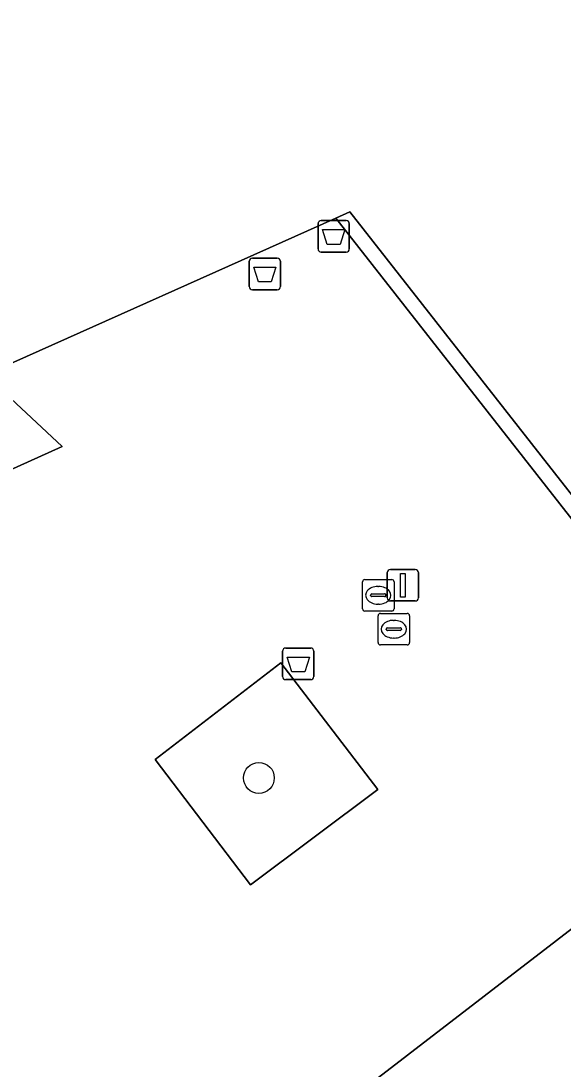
# Model space of a CAD drawing. Extents: x 159352 to 160617, y 385888 to 387323.
# Drawn here: x 160299.98 to 160317.17, y 386813.59 to 386846.79 of the extents above; entities that cross this region are included whole.
import ezdxf

# ---------------------------------------------------------------- set-up
doc = ezdxf.new("R2010")
doc.units = 0
for name, color, linetype in [('IMGEO_Afvalbak', 7, 'Continuous'), ('IMGEO_Boom', 7, 'Continuous'), ('IMGEO_Groenvoorziening', 7, 'Continuous'), ('IMGEO_Kolk', 7, 'Continuous'), ('IMGEO_Lichtmast', 7, 'Continuous'), ('IMGEO_Pand', 7, 'Continuous'), ('IMGEO_Pand_overbouw', 7, 'Continuous'), ('IMGEO_Rioolput', 7, 'Continuous'), ('IMGEO_Voetpad_open', 7, 'Continuous')]:
    doc.layers.add(name, color=color, linetype=linetype)

msp = doc.modelspace()

# ---------------------------------------------------------------- linework, layer by layer
at = {"layer": 'IMGEO_Afvalbak'}
for p, q in [((160309.504, 386840.471), (160310.294, 386840.471)), ((160310.294, 386840.471), (160309.504, 386840.471)), ((160309.404, 386839.571), (160309.404, 386840.371)), ((160309.404, 386840.371), (160309.404, 386839.571)), ((160310.394, 386840.371), (160310.394, 386839.571)), ((160310.394, 386839.571), (160310.394, 386840.371)), ((160310.294, 386839.471), (160309.504, 386839.471)), ((160309.504, 386839.471), (160310.294, 386839.471)), ((160307.222, 386838.379), (160307.222, 386839.179)), ((160307.222, 386839.179), (160307.222, 386838.379)), ((160307.322, 386839.279), (160308.112, 386839.279)), ((160308.112, 386839.279), (160307.322, 386839.279)), ((160308.212, 386839.179), (160308.212, 386838.379)), ((160308.212, 386838.379), (160308.212, 386839.179)), ((160308.112, 386838.279), (160307.322, 386838.279)), ((160307.322, 386838.279), (160308.112, 386838.279)), ((160308.381, 386826.924), (160309.171, 386826.924)), ((160309.171, 386826.924), (160308.381, 386826.924)), ((160308.281, 386826.024), (160308.281, 386826.824)), ((160308.281, 386826.824), (160308.281, 386826.024)), ((160309.271, 386826.824), (160309.271, 386826.024)), ((160309.271, 386826.024), (160309.271, 386826.824)), ((160309.171, 386825.924), (160308.381, 386825.924)), ((160308.381, 386825.924), (160309.171, 386825.924))]:
    msp.add_line(p, q, dxfattribs=at)
for points in [[(160309.547, 386840.185), (160310.251, 386840.185), (160310.102, 386839.715), (160309.696, 386839.715), (160309.547, 386840.185)], [(160307.365, 386838.993), (160308.069, 386838.993), (160307.92, 386838.523), (160307.514, 386838.523), (160307.365, 386838.993)], [(160308.424, 386826.638), (160309.128, 386826.638), (160308.979, 386826.168), (160308.573, 386826.168), (160308.424, 386826.638)]]:
    msp.add_lwpolyline(points, dxfattribs=at)
for centre, start, end in [((160309.504, 386840.371), 90, 180), ((160309.504, 386840.371), 90, 180), ((160310.294, 386840.371), 0, 90), ((160310.294, 386840.371), 360, 90), ((160309.504, 386839.571), 180, 270), ((160309.504, 386839.571), 180, 270), ((160310.294, 386839.571), 270, 0), ((160310.294, 386839.571), 270, 0), ((160307.322, 386839.179), 90, 180), ((160307.322, 386839.179), 90, 180), ((160308.112, 386839.179), 0, 90), ((160308.112, 386839.179), 360, 90), ((160307.322, 386838.379), 180, 270), ((160307.322, 386838.379), 180, 270), ((160308.112, 386838.379), 270, 0), ((160308.112, 386838.379), 270, 0), ((160308.381, 386826.824), 90, 180), ((160308.381, 386826.824), 90, 180), ((160309.171, 386826.824), 0, 90), ((160309.171, 386826.824), 360, 90), ((160308.381, 386826.024), 180, 270), ((160308.381, 386826.024), 180, 270), ((160309.171, 386826.024), 270, 0), ((160309.171, 386826.024), 270, 0)]:
    msp.add_arc(centre, 0.1, start, end, dxfattribs=at)
at = {"layer": 'IMGEO_Boom'}
msp.add_circle((160307.527, 386822.809), 0.489, dxfattribs=at)
at = {"layer": 'IMGEO_Groenvoorziening'}
msp.add_lwpolyline([(160311.298, 386822.447), (160308.225, 386826.452), (160304.243, 386823.393), (160307.266, 386819.419)], close=True, dxfattribs=at)
at = {"layer": 'IMGEO_Kolk'}
for p, q in [((160311.306, 386827.096), (160311.306, 386827.948)), ((160311.381, 386828.022), (160312.233, 386828.022)), ((160312.307, 386827.948), (160312.307, 386827.096)), ((160311.565, 386827.516), (160311.565, 386827.528)), ((160311.608, 386827.565), (160312.006, 386827.565)), ((160311.794, 386827.802), (160311.819, 386827.802)), ((160312.049, 386827.528), (160312.049, 386827.516)), ((160312.003, 386827.479), (160311.605, 386827.479)), ((160311.817, 386827.242), (160311.792, 386827.242)), ((160312.233, 386827.022), (160311.381, 386827.022))]:
    msp.add_line(p, q, dxfattribs=at)
for points in [[(160311.306, 386827.096), (160311.306, 386827.948)], [(160311.381, 386828.022), (160312.233, 386828.022)], [(160312.307, 386827.948), (160312.307, 386827.096)], [(160312.233, 386827.022), (160311.381, 386827.022)]]:
    msp.add_lwpolyline(points, dxfattribs=at)
for centre, radius, start, end in [((160311.383, 386827.946), 0.0765, 91.552, 178.448), ((160311.383, 386827.946), 0.0765, 91.552, 178.448), ((160312.231, 386827.946), 0.0765, 1.552, 88.448), ((160312.231, 386827.946), 0.0765, 1.552, 88.448), ((160311.605, 386827.525), 0.0403, 85.8775, 175.7526), ((160311.602, 386827.515), 0.0366, 178.938, 274.7102), ((160312.006, 386827.522), 0.043, 264.8664, 352.4533), ((160312.01, 386827.527), 0.0386, 1.7309, 96.639), ((160311.383, 386827.098), 0.0765, 181.552, 268.448), ((160311.383, 386827.098), 0.0765, 181.552, 268.448), ((160312.231, 386827.098), 0.0765, 271.552, 358.448), ((160312.231, 386827.098), 0.0765, 271.552, 358.448)]:
    msp.add_arc(centre, radius, start, end, dxfattribs=at)
for centre, major_axis, ratio, start_param, end_param in [((160311.793, 386827.522), (-0.387, 0.002), 0.722429, 4.712389, 7.853982), ((160311.818, 386827.522), (-0.39, 0.002), 0.717154, 1.570796, 4.712389)]:
    msp.add_ellipse(centre, major_axis=major_axis, ratio=ratio, start_param=start_param, end_param=end_param, dxfattribs=at)
at = {"layer": 'IMGEO_Lichtmast'}
for p, q in [((160311.596, 386828.516), (160311.596, 386829.316)), ((160311.596, 386829.316), (160311.596, 386828.516)), ((160311.696, 386829.416), (160312.486, 386829.416)), ((160312.486, 386829.416), (160311.696, 386829.416)), ((160312.586, 386829.316), (160312.586, 386828.516)), ((160312.586, 386828.516), (160312.586, 386829.316)), ((160312.486, 386828.416), (160311.696, 386828.416)), ((160311.696, 386828.416), (160312.486, 386828.416))]:
    msp.add_line(p, q, dxfattribs=at)
msp.add_lwpolyline([(160312.016, 386829.291), (160312.166, 386829.291), (160312.166, 386828.541), (160312.016, 386828.541), (160312.016, 386829.291)], dxfattribs=at)
for centre, start, end in [((160311.696, 386829.316), 90, 180), ((160311.696, 386829.316), 90, 180), ((160312.486, 386829.316), 0, 90), ((160312.486, 386829.316), 360, 90), ((160311.696, 386828.516), 180, 270), ((160311.696, 386828.516), 180, 270), ((160312.486, 386828.516), 270, 0), ((160312.486, 386828.516), 270, 0)]:
    msp.add_arc(centre, 0.1, start, end, dxfattribs=at)
at = {"layer": 'IMGEO_Pand'}
msp.add_lwpolyline([(160309.971, 386840.549), (160310.415, 386840.748), (160322.24, 386825.67), (160332.809, 386833.995), (160328.35, 386839.665), (160323.317, 386846.065), (160300.148, 386875.527), (160230.009, 386856.467), (160257.798, 386817.075), (160257.857, 386817.102), (160298.853, 386835.586)], close=True, dxfattribs=at)
at = {"layer": 'IMGEO_Pand_overbouw'}
for points in [[(160332.809, 386833.995), (160333.236, 386834.332), (160300.325, 386876.093), (160229.196, 386856.75), (160258.265, 386815.596), (160285.771, 386827.895), (160286.626, 386826.7), (160301.289, 386833.308), (160298.853, 386835.586), (160257.857, 386817.102), (160257.798, 386817.075), (160230.009, 386856.467), (160300.148, 386875.527), (160323.317, 386846.065), (160328.35, 386839.665)], [(160310.415, 386840.748), (160309.971, 386840.549), (160321.871, 386825.379), (160322.24, 386825.67)]]:
    msp.add_lwpolyline(points, close=True, dxfattribs=at)
at = {"layer": 'IMGEO_Rioolput'}
for p, q in [((160310.811, 386828.17), (160310.811, 386829.022)), ((160310.886, 386829.096), (160311.738, 386829.096)), ((160311.299, 386828.876), (160311.324, 386828.876)), ((160311.812, 386829.022), (160311.812, 386828.17)), ((160311.07, 386828.59), (160311.07, 386828.602)), ((160311.508, 386828.553), (160311.11, 386828.553)), ((160311.113, 386828.639), (160311.511, 386828.639)), ((160311.554, 386828.602), (160311.554, 386828.59)), ((160311.322, 386828.316), (160311.297, 386828.316)), ((160311.738, 386828.096), (160310.886, 386828.096))]:
    msp.add_line(p, q, dxfattribs=at)
for points in [[(160310.811, 386828.17), (160310.811, 386829.022)], [(160310.886, 386829.096), (160311.738, 386829.096)], [(160311.812, 386829.022), (160311.812, 386828.17)], [(160311.738, 386828.096), (160310.886, 386828.096)]]:
    msp.add_lwpolyline(points, dxfattribs=at)
for centre, radius, start, end in [((160310.888, 386829.02), 0.0765, 91.552, 178.448), ((160310.888, 386829.02), 0.0765, 91.552, 178.448), ((160311.736, 386829.02), 0.0765, 1.552, 88.448), ((160311.736, 386829.02), 0.0765, 1.552, 88.448), ((160311.11, 386828.599), 0.0403, 85.8775, 175.7526), ((160311.107, 386828.589), 0.0366, 178.938, 274.7102), ((160311.511, 386828.596), 0.043, 264.8664, 352.4533), ((160311.515, 386828.601), 0.0386, 1.7309, 96.639), ((160310.888, 386828.172), 0.0765, 181.552, 268.448), ((160310.888, 386828.172), 0.0765, 181.552, 268.448), ((160311.736, 386828.172), 0.0765, 271.552, 358.448), ((160311.736, 386828.172), 0.0765, 271.552, 358.448)]:
    msp.add_arc(centre, radius, start, end, dxfattribs=at)
for centre, major_axis, ratio, start_param, end_param in [((160311.298, 386828.596), (-0.387, 0.002), 0.722429, 4.712389, 7.853982), ((160311.323, 386828.596), (-0.39, 0.002), 0.717154, 1.570796, 4.712389)]:
    msp.add_ellipse(centre, major_axis=major_axis, ratio=ratio, start_param=start_param, end_param=end_param, dxfattribs=at)
at = {"layer": 'IMGEO_Voetpad_open'}
msp.add_lwpolyline([(160334.041, 386844.314), (160330.605, 386841.73), (160329.557, 386840.628), (160328.769, 386840), (160333.236, 386834.332), (160332.809, 386833.995), (160322.24, 386825.67), (160324.252, 386823.266), (160278.472, 386788.069), (160275.031, 386787.485), (160271.603, 386785.058)], dxfattribs=at)
for points in [[(160278.472, 386788.069), (160324.252, 386823.266), (160322.24, 386825.67), (160321.871, 386825.379), (160309.971, 386840.549), (160298.853, 386835.586), (160301.289, 386833.308), (160286.626, 386826.7), (160285.771, 386827.895), (160258.767, 386815.82)], [(160321.871, 386825.379), (160322.24, 386825.67), (160310.415, 386840.748), (160309.971, 386840.549)], [(160258.767, 386815.82), (160285.771, 386827.895), (160286.626, 386826.7), (160301.289, 386833.308), (160298.853, 386835.586), (160257.857, 386817.102)], [(160307.266, 386819.419), (160304.243, 386823.393), (160308.225, 386826.452), (160311.298, 386822.447)]]:
    msp.add_lwpolyline(points, close=True, dxfattribs=at)

doc.saveas('drawing.dxf')
